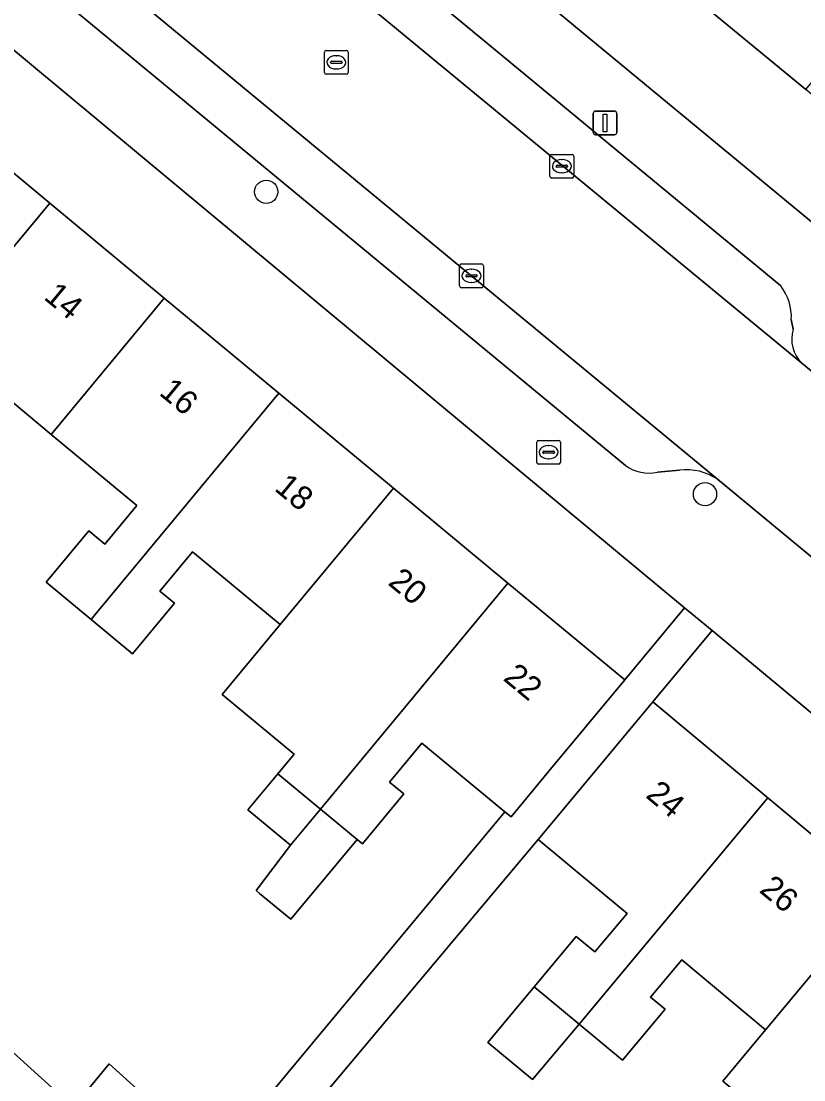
# Model space of a CAD drawing. Extents: x 158352 to 159489, y 383828 to 384603.
# Drawn here: x 159147.03 to 159179.98, y 384309 to 384353.57 of the extents above; entities that cross this region are included whole.
import ezdxf

# ---------------------------------------------------------------- set-up
doc = ezdxf.new("R2010")
doc.units = 0
for name, color, linetype in [('IMGEO_Boom', 7, 'Continuous'), ('IMGEO_Brandkraan', 7, 'Continuous'), ('IMGEO_Erf', 7, 'Continuous'), ('IMGEO_Kolk', 7, 'Continuous'), ('IMGEO_Lichtmast', 7, 'Continuous'), ('IMGEO_Pand', 7, 'Continuous'), ('IMGEO_Pand_nummerreeks', 7, 'Continuous'), ('IMGEO_Parkeervlak_open', 7, 'Continuous'), ('IMGEO_Rijbaan_lokaal_open', 7, 'Continuous'), ('IMGEO_Rioolput', 7, 'Continuous'), ('IMGEO_Voetpad_open', 7, 'Continuous')]:
    doc.layers.add(name, color=color, linetype=linetype)

msp = doc.modelspace()

# ---------------------------------------------------------------- linework, layer by layer
at = {"layer": 'IMGEO_Boom'}
for centre in [(159157.344, 384346.39), (159175.818, 384333.659)]:
    msp.add_circle(centre, 0.489, dxfattribs=at)
at = {"layer": 'IMGEO_Brandkraan'}
for p, q in [((159168.733, 384334.999), (159168.733, 384335.851)), ((159168.808, 384335.925), (159169.66, 384335.925)), ((159169.221, 384335.705), (159169.246, 384335.705)), ((159169.734, 384335.851), (159169.734, 384334.999)), ((159168.992, 384335.419), (159168.992, 384335.431)), ((159169.43, 384335.382), (159169.032, 384335.382)), ((159169.035, 384335.468), (159169.433, 384335.468)), ((159169.476, 384335.431), (159169.476, 384335.419)), ((159169.66, 384334.925), (159168.808, 384334.925)), ((159169.244, 384335.145), (159169.219, 384335.145))]:
    msp.add_line(p, q, dxfattribs=at)
for points in [[(159168.733, 384334.999), (159168.733, 384335.851)], [(159168.808, 384335.925), (159169.66, 384335.925)], [(159169.734, 384335.851), (159169.734, 384334.999)], [(159169.66, 384334.925), (159168.808, 384334.925)]]:
    msp.add_lwpolyline(points, dxfattribs=at)
for centre, radius, start, end in [((159168.81, 384335.849), 0.0765, 91.552, 178.448), ((159168.81, 384335.849), 0.0765, 91.552, 178.448), ((159169.658, 384335.849), 0.0765, 1.552, 88.448), ((159169.658, 384335.849), 0.0765, 1.552, 88.448), ((159169.032, 384335.428), 0.0403, 85.8775, 175.7526), ((159169.029, 384335.418), 0.0366, 178.938, 274.7102), ((159169.433, 384335.425), 0.043, 264.8664, 352.4533), ((159169.437, 384335.43), 0.0386, 1.7309, 96.639), ((159168.81, 384335.001), 0.0765, 181.552, 268.448), ((159168.81, 384335.001), 0.0765, 181.552, 268.448), ((159169.658, 384335.001), 0.0765, 271.552, 358.448), ((159169.658, 384335.001), 0.0765, 271.552, 358.448)]:
    msp.add_arc(centre, radius, start, end, dxfattribs=at)
for centre, major_axis, ratio, start_param, end_param in [((159169.22, 384335.425), (-0.387, 0.002), 0.722429, 4.712389, 7.853982), ((159169.245, 384335.425), (-0.39, 0.002), 0.717154, 1.570796, 4.712389)]:
    msp.add_ellipse(centre, major_axis=major_axis, ratio=ratio, start_param=start_param, end_param=end_param, dxfattribs=at)
at = {"layer": 'IMGEO_Erf'}
for points in [[(159170.423, 384358.68), (159165.604, 384362.675), (159160.786, 384366.67), (159155.968, 384370.664), (159151.057, 384374.735), (159148.393, 384371.513), (159187.166, 384339.452), (159189.789, 384342.625), (159184.879, 384346.696), (159180.06, 384350.691), (159175.241, 384354.685)], [(159145.858, 384353.06), (159143.315, 384349.994), (159148.23, 384345.917), (159153.053, 384341.917), (159157.876, 384337.917), (159162.699, 384333.916), (159167.522, 384329.915), (159172.438, 384325.838), (159174.961, 384328.874), (159166.902, 384335.57)], [(159176.116, 384327.914), (159173.619, 384324.909), (159178.46, 384320.872), (159183.209, 384316.912), (159187.959, 384312.952), (159192.708, 384308.992), (159197.549, 384304.956), (159203.136, 384300.297), (159206.109, 384302.993)], [(159179.599, 384306.411), (159176.563, 384308.942), (159178.37, 384311.109), (159174.841, 384314.052), (159173.529, 384312.479), (159174.137, 384311.972), (159172.344, 384309.822), (159170.516, 384311.346), (159168.554, 384309.008), (159166.676, 384310.574), (159168.63, 384312.919), (159170.397, 384315.039), (159171.182, 384314.384), (159172.535, 384316.006), (159168.795, 384319.124), (159155.1, 384302.796), (159159.389, 384299.061), (159159.509, 384299.196), (159164.589, 384294.676), (159173.19, 384305.045), (159176.948, 384302.184), (159178.858, 384304.475), (159178.343, 384304.905)]]:
    msp.add_lwpolyline(points, close=True, dxfattribs=at)
msp.add_lwpolyline([(159144.571, 384312.059), (159149.226, 384307.855), (159150.73, 384309.667), (159155.206, 384305.626), (159167.387, 384320.29), (159163.901, 384323.18), (159162.535, 384321.533), (159163.133, 384321.036), (159161.391, 384318.936), (159161.168, 384319.121), (159158.38, 384315.76), (159157.064, 384316.852), (159156.918, 384316.973), (159158.369, 384318.879), (159156.57, 384320.371), (159157.83, 384321.89), (159158.517, 384322.718), (159155.492, 384325.227), (159157.929, 384328.165), (159154.24, 384331.225), (159152.87, 384329.573), (159153.478, 384329.069), (159151.714, 384326.942), (159149.972, 384328.387), (159148.081, 384329.955), (159149.874, 384332.116), (159150.551, 384331.555), (159151.902, 384333.185), (159148.294, 384336.178), (159145.598, 384338.414)], dxfattribs=at)
at = {"layer": 'IMGEO_Kolk'}
for p, q in [((159169.291, 384347.041), (159169.291, 384347.893)), ((159169.366, 384347.967), (159170.218, 384347.967)), ((159169.779, 384347.747), (159169.804, 384347.747)), ((159170.292, 384347.893), (159170.292, 384347.041)), ((159169.55, 384347.461), (159169.55, 384347.473)), ((159169.988, 384347.424), (159169.59, 384347.424)), ((159169.593, 384347.51), (159169.991, 384347.51)), ((159170.034, 384347.473), (159170.034, 384347.461)), ((159170.218, 384346.967), (159169.366, 384346.967)), ((159169.802, 384347.187), (159169.777, 384347.187)), ((159165.485, 384342.426), (159165.485, 384343.278)), ((159165.56, 384343.352), (159166.412, 384343.352)), ((159166.486, 384343.278), (159166.486, 384342.426)), ((159165.744, 384342.846), (159165.744, 384342.858)), ((159166.182, 384342.809), (159165.784, 384342.809)), ((159165.787, 384342.895), (159166.185, 384342.895)), ((159165.973, 384343.132), (159165.998, 384343.132)), ((159166.228, 384342.858), (159166.228, 384342.846)), ((159165.996, 384342.572), (159165.971, 384342.572)), ((159166.412, 384342.352), (159165.56, 384342.352))]:
    msp.add_line(p, q, dxfattribs=at)
for points in [[(159169.291, 384347.041), (159169.291, 384347.893)], [(159169.366, 384347.967), (159170.218, 384347.967)], [(159170.292, 384347.893), (159170.292, 384347.041)], [(159170.218, 384346.967), (159169.366, 384346.967)], [(159165.485, 384342.426), (159165.485, 384343.278)], [(159165.56, 384343.352), (159166.412, 384343.352)], [(159166.486, 384343.278), (159166.486, 384342.426)], [(159166.412, 384342.352), (159165.56, 384342.352)]]:
    msp.add_lwpolyline(points, dxfattribs=at)
for centre, radius, start, end in [((159169.368, 384347.891), 0.0765, 91.552, 178.448), ((159169.368, 384347.891), 0.0765, 91.552, 178.448), ((159170.216, 384347.891), 0.0765, 1.552, 88.448), ((159170.216, 384347.891), 0.0765, 1.552, 88.448), ((159169.59, 384347.47), 0.0403, 85.8775, 175.7526), ((159169.587, 384347.46), 0.0366, 178.938, 274.7102), ((159169.991, 384347.467), 0.043, 264.8664, 352.4533), ((159169.995, 384347.472), 0.0386, 1.7309, 96.639), ((159169.368, 384347.043), 0.0765, 181.552, 268.448), ((159169.368, 384347.043), 0.0765, 181.552, 268.448), ((159170.216, 384347.043), 0.0765, 271.552, 358.448), ((159170.216, 384347.043), 0.0765, 271.552, 358.448), ((159165.562, 384343.276), 0.0765, 91.552, 178.448), ((159165.562, 384343.276), 0.0765, 91.552, 178.448), ((159166.41, 384343.276), 0.0765, 1.552, 88.448), ((159166.41, 384343.276), 0.0765, 1.552, 88.448), ((159165.784, 384342.855), 0.0403, 85.8775, 175.7526), ((159165.781, 384342.845), 0.0366, 178.938, 274.7102), ((159166.185, 384342.852), 0.043, 264.8664, 352.4533), ((159166.189, 384342.857), 0.0386, 1.7309, 96.639), ((159165.562, 384342.428), 0.0765, 181.552, 268.448), ((159165.562, 384342.428), 0.0765, 181.552, 268.448), ((159166.41, 384342.428), 0.0765, 271.552, 358.448), ((159166.41, 384342.428), 0.0765, 271.552, 358.448)]:
    msp.add_arc(centre, radius, start, end, dxfattribs=at)
for centre, major_axis, ratio, start_param, end_param in [((159169.778, 384347.467), (-0.387, 0.002), 0.722429, 4.712389, 7.853982), ((159169.803, 384347.467), (-0.39, 0.002), 0.717154, 1.570796, 4.712389), ((159165.972, 384342.852), (-0.387, 0.002), 0.722429, 4.712389, 7.853982), ((159165.997, 384342.852), (-0.39, 0.002), 0.717154, 1.570796, 4.712389)]:
    msp.add_ellipse(centre, major_axis=major_axis, ratio=ratio, start_param=start_param, end_param=end_param, dxfattribs=at)
at = {"layer": 'IMGEO_Lichtmast'}
for p, q in [((159171.11, 384348.888), (159171.11, 384349.688)), ((159171.11, 384349.688), (159171.11, 384348.888)), ((159171.21, 384349.788), (159172, 384349.788)), ((159172, 384349.788), (159171.21, 384349.788)), ((159172.1, 384349.688), (159172.1, 384348.888)), ((159172.1, 384348.888), (159172.1, 384349.688)), ((159172, 384348.788), (159171.21, 384348.788)), ((159171.21, 384348.788), (159172, 384348.788))]:
    msp.add_line(p, q, dxfattribs=at)
msp.add_lwpolyline([(159171.53, 384349.663), (159171.68, 384349.663), (159171.68, 384348.913), (159171.53, 384348.913), (159171.53, 384349.663)], dxfattribs=at)
for centre, start, end in [((159171.21, 384349.688), 90, 180), ((159171.21, 384349.688), 90, 180), ((159172, 384349.688), 0, 90), ((159172, 384349.688), 360, 90), ((159171.21, 384348.888), 180, 270), ((159171.21, 384348.888), 180, 270), ((159172, 384348.888), 270, 0), ((159172, 384348.888), 270, 0)]:
    msp.add_arc(centre, 0.1, start, end, dxfattribs=at)
at = {"layer": 'IMGEO_Pand'}
for points in [[(159186.577, 384358.551), (159183.549, 384361.062), (159184.958, 384362.762), (159183.167, 384364.247), (159175.241, 384354.685), (159180.06, 384350.691), (159184.872, 384356.495)], [(159140.337, 384336.401), (159140.448, 384336.535), (159148.23, 384345.917), (159143.315, 384349.994), (159140.124, 384346.146), (159138.552, 384344.251), (159142.34, 384341.109), (159141.008, 384339.502), (159140.247, 384340.133), (159138.449, 384337.967)], [(159153.053, 384341.917), (159148.23, 384345.917), (159140.448, 384336.535), (159140.337, 384336.401), (159142.145, 384334.901), (159142.24, 384335.016), (159143.772, 384336.862), (159144.091, 384336.597), (159145.598, 384338.414), (159148.294, 384336.178)], [(159157.876, 384337.917), (159153.053, 384341.917), (159148.294, 384336.178), (159151.902, 384333.185), (159150.551, 384331.555), (159149.874, 384332.116), (159148.081, 384329.955), (159149.972, 384328.387), (159150.14, 384328.589)], [(159157.876, 384337.917), (159150.14, 384328.589), (159149.972, 384328.387), (159151.714, 384326.942), (159153.478, 384329.069), (159152.87, 384329.573), (159154.24, 384331.225), (159157.929, 384328.165), (159162.699, 384333.916)], [(159167.522, 384329.915), (159162.699, 384333.916), (159157.929, 384328.165), (159155.492, 384325.227), (159158.517, 384322.718), (159157.83, 384321.89), (159159.629, 384320.398)], [(159172.438, 384325.838), (159167.522, 384329.915), (159159.629, 384320.398), (159161.168, 384319.121), (159161.391, 384318.936), (159163.133, 384321.036), (159162.535, 384321.533), (159163.901, 384323.18), (159167.387, 384320.29), (159167.653, 384320.069), (159169.246, 384321.99)], [(159178.46, 384320.872), (159173.619, 384324.909), (159170.417, 384321.069), (159168.795, 384319.124), (159172.535, 384316.006), (159171.182, 384314.384), (159170.397, 384315.039), (159168.63, 384312.919), (159170.516, 384311.346), (159170.584, 384311.428)], [(159157.83, 384321.89), (159156.57, 384320.371), (159158.369, 384318.879), (159159.629, 384320.398)], [(159178.46, 384320.872), (159170.584, 384311.428), (159170.516, 384311.346), (159172.344, 384309.822), (159174.137, 384311.972), (159173.529, 384312.479), (159174.841, 384314.052), (159178.37, 384311.109), (159178.531, 384311.302), (159183.209, 384316.912)], [(159161.168, 384319.121), (159159.629, 384320.398), (159158.369, 384318.879), (159156.918, 384316.973), (159157.064, 384316.852), (159158.38, 384315.76)], [(159187.959, 384312.952), (159183.209, 384316.912), (159178.531, 384311.302), (159178.37, 384311.109), (159176.563, 384308.942), (159179.599, 384306.411), (159178.343, 384304.905), (159178.858, 384304.475), (159180.057, 384303.476), (159180.158, 384303.598)], [(159170.516, 384311.346), (159168.63, 384312.919), (159166.676, 384310.574), (159168.554, 384309.008)], [(159149.226, 384307.855), (159153.686, 384303.826), (159155.206, 384305.626), (159150.73, 384309.667)]]:
    msp.add_lwpolyline(points, close=True, dxfattribs=at)
at = {"layer": 'IMGEO_Parkeervlak_open'}
for points in [[(159115.711, 384392.12), (159179.899, 384339.172)], [(159179.004, 384342.43), (159130.058, 384382.864), (159128.199, 384384.372), (159119.306, 384391.682)], [(159176.347, 384334.285), (159109.549, 384389.464)], [(159110.323, 384386.275), (159118.159, 384379.816), (159121.958, 384376.596), (159122.731, 384375.96), (159172.469, 384334.86)], [(159179.529, 384340.602), (159179.452, 384341.008)], [(159173.815, 384334.583), (159174.742, 384334.673)]]:
    msp.add_lwpolyline(points, dxfattribs=at)
for centre, radius, start, end in [((159177.301, 384341.112), 2.153, 357.2326, 37.7414), ((159180.885, 384340.19), 1.417, 163.1035, 225.9097), ((159173.462, 384336.274), 1.728, 234.9408, 281.8015), ((159175.014, 384332.283), 2.405, 56.3354, 96.4841)]:
    msp.add_arc(centre, radius, start, end, dxfattribs=at)
at = {"layer": 'IMGEO_Rijbaan_lokaal_open'}
msp.add_lwpolyline([(159113.875, 384393.894), (159108.892, 384390.418), (159109.549, 384389.464), (159176.347, 384334.285), (159182.845, 384328.912), (159206.145, 384309.643), (159207.264, 384308.732), (159210.002, 384314.188), (159209.805, 384314.35), (159187.062, 384333.221), (159182.267, 384337.229), (159179.899, 384339.172), (159115.711, 384392.12)], dxfattribs=at)
at = {"layer": 'IMGEO_Rioolput'}
for p, q in [((159159.795, 384351.415), (159159.795, 384352.267)), ((159159.87, 384352.341), (159160.722, 384352.341)), ((159160.796, 384352.267), (159160.796, 384351.415)), ((159160.054, 384351.835), (159160.054, 384351.847)), ((159160.492, 384351.798), (159160.094, 384351.798)), ((159160.097, 384351.884), (159160.495, 384351.884)), ((159160.283, 384352.121), (159160.308, 384352.121)), ((159160.538, 384351.847), (159160.538, 384351.835)), ((159160.722, 384351.341), (159159.87, 384351.341)), ((159160.306, 384351.561), (159160.281, 384351.561))]:
    msp.add_line(p, q, dxfattribs=at)
for points in [[(159159.795, 384351.415), (159159.795, 384352.267)], [(159159.87, 384352.341), (159160.722, 384352.341)], [(159160.796, 384352.267), (159160.796, 384351.415)], [(159160.722, 384351.341), (159159.87, 384351.341)]]:
    msp.add_lwpolyline(points, dxfattribs=at)
for centre, radius, start, end in [((159159.872, 384352.265), 0.0765, 91.552, 178.448), ((159159.872, 384352.265), 0.0765, 91.552, 178.448), ((159160.72, 384352.265), 0.0765, 1.552, 88.448), ((159160.72, 384352.265), 0.0765, 1.552, 88.448), ((159160.094, 384351.844), 0.0403, 85.8775, 175.7526), ((159160.091, 384351.834), 0.0366, 178.938, 274.7102), ((159160.495, 384351.841), 0.043, 264.8664, 352.4533), ((159160.499, 384351.846), 0.0386, 1.7309, 96.639), ((159159.872, 384351.417), 0.0765, 181.552, 268.448), ((159159.872, 384351.417), 0.0765, 181.552, 268.448), ((159160.72, 384351.417), 0.0765, 271.552, 358.448), ((159160.72, 384351.417), 0.0765, 271.552, 358.448)]:
    msp.add_arc(centre, radius, start, end, dxfattribs=at)
for centre, major_axis, ratio, start_param, end_param in [((159160.282, 384351.841), (-0.387, 0.002), 0.722429, 4.712389, 7.853982), ((159160.307, 384351.841), (-0.39, 0.002), 0.717154, 1.570796, 4.712389)]:
    msp.add_ellipse(centre, major_axis=major_axis, ratio=ratio, start_param=start_param, end_param=end_param, dxfattribs=at)
at = {"layer": 'IMGEO_Voetpad_open'}
for points in [[(159119.306, 384391.682), (159128.199, 384384.372), (159130.058, 384382.864), (159179.004, 384342.43)], [(159110.016, 384386.933), (159107.869, 384384.597), (159119.167, 384375.24), (159120.371, 384374.243), (159120.478, 384374.154), (159144.765, 384353.968), (159145.858, 384353.06), (159166.902, 384335.57), (159174.961, 384328.874), (159176.116, 384327.914), (159206.109, 384302.993), (159209.535, 384305.202)], [(159172.469, 384334.86), (159122.731, 384375.96), (159121.958, 384376.596), (159121.225, 384375.767), (159117.438, 384378.928), (159118.159, 384379.816), (159110.323, 384386.275)], [(159215.456, 384311.235), (159217.307, 384314.529), (159188.196, 384338.601), (159187.166, 384339.452), (159148.393, 384371.513)], [(159179.452, 384341.008), (159179.529, 384340.602)], [(159179.899, 384339.172), (159182.267, 384337.229), (159187.062, 384333.221)], [(159174.742, 384334.673), (159173.815, 384334.583)], [(159182.845, 384328.912), (159176.347, 384334.285)], [(159155.1, 384302.796), (159168.795, 384319.124), (159170.417, 384321.069), (159173.619, 384324.909), (159176.116, 384327.914), (159174.961, 384328.874), (159172.438, 384325.838), (159169.246, 384321.99), (159167.653, 384320.069), (159167.387, 384320.29), (159155.206, 384305.626)], [(159149.226, 384307.855), (159144.571, 384312.059)]]:
    msp.add_lwpolyline(points, dxfattribs=at)
for centre, radius, start, end in [((159177.301, 384341.112), 2.153, 357.2326, 37.7414), ((159180.885, 384340.19), 1.417, 163.1035, 225.9097), ((159173.462, 384336.274), 1.728, 234.9408, 281.8015), ((159175.014, 384332.283), 2.405, 56.3354, 96.4841)]:
    msp.add_arc(centre, radius, start, end, dxfattribs=at)

# ---------------------------------------------------------------- texts
at = {"layer": 'IMGEO_Pand_nummerreeks'}
for s, rotation, p in [('14', 320.3284, (159147.935, 384341.9)), ('16', 320.3261, (159152.79, 384337.874)), ('18', 320.3261, (159157.646, 384333.846)), ('20', 320.3284, (159162.429, 384329.878)), ('22', 320.3284, (159167.278, 384325.856)), ('24', 320.1758, (159173.277, 384320.923)), ('26', 320.1758, (159178.062, 384316.933))]:
    msp.add_text(s, height=1, rotation=rotation, dxfattribs=at).set_placement(p)

doc.saveas('drawing.dxf')
